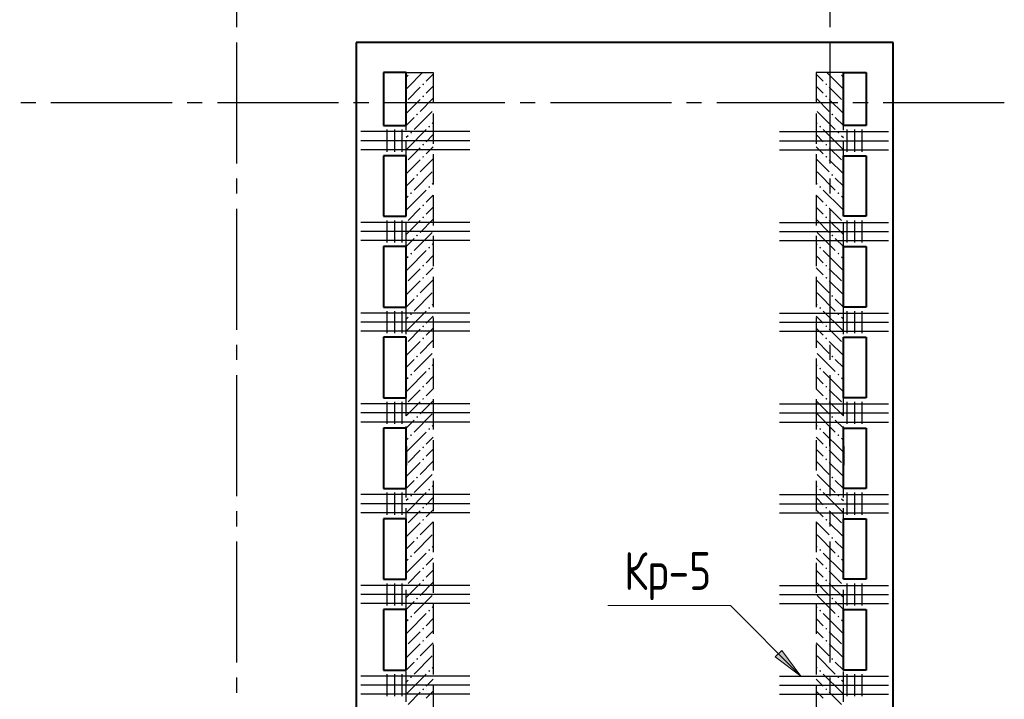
# Model space of a CAD drawing. Header units: millimetres. Extents: x 40580 to 1168286, y -220995 to 81020.
# Tile 331 of 419: x 854483 to 860990, y -108631 to -104137. Entities that reach past the tile are written whole.
import ezdxf

# ---------------------------------------------------------------- set-up
doc = ezdxf.new("R2010")
doc.units = ezdxf.units.MM
for name, pattern in [('______2', [270, 200, -70]), ('______5', [1100, 800, -100, 100, -100]), ('CENTER', [2, 1.25, -0.25, 0.25, -0.25])]:
    doc.linetypes.add(name, pattern=pattern)
for name, color, linetype, lineweight in [('Standard', 7, 'Continuous', 25), ('ОСИ', 7, 'CENTER', 15), ('Основная', 7, 'Continuous', 40), ('Позиционная метка номер позиции', 7, 'Continuous', 13), ('Ребро вкладыша арматура S1', 52, 'Continuous', 25), ('Ребро вкладыша арматура поперечная AW', 52, 'Continuous', 25)]:
    doc.layers.add(name, color=color, linetype=linetype, lineweight=lineweight)
doc.layers.add('ЖБ Стена верхний уровень', color=7, linetype='______2', true_color=0x656565)
doc.styles.add('GOST 2.304', font='isocpeur.ttf', dxfattribs={"width": 0.8})

msp = doc.modelspace()

# ---------------------------------------------------------------- hatches: boundary and pattern name
at = {"layer": 'ЖБ Стена верхний уровень', "linetype": 'Continuous', "lineweight": -3, "transparency": 33554687}
for points in [[(857096.2, -104487.5), (857092.9, -104490.9), (857089.5, -104487.5)], [(859896.2, -104487.5), (859892.9, -104490.9), (859889.5, -104487.5)], [(857155.5, -104564.4), (857149, -104557.9), (857142.5, -104564.4), (857149, -104570.9)], [(859806.4, -104564.4), (859812.9, -104557.9), (859819.4, -104564.4), (859812.9, -104570.9)], [(857155.5, -104644.4), (857149, -104637.9), (857142.5, -104644.4), (857149, -104650.9)], [(859806.4, -104644.4), (859812.9, -104637.9), (859819.4, -104644.4), (859812.9, -104650.9)], [(857115.5, -104764.4), (857109, -104757.9), (857102.5, -104764.4), (857109, -104770.9)], [(859846.4, -104764.4), (859852.9, -104757.9), (859859.4, -104764.4), (859852.9, -104770.9)], [(857075.5, -104884.4), (857069, -104877.9), (857062.5, -104884.4), (857069, -104890.9)], [(857195.5, -104844.4), (857189, -104837.9), (857182.5, -104844.4), (857189, -104850.9)], [(859766.4, -104844.4), (859772.9, -104837.9), (859779.4, -104844.4), (859772.9, -104850.9)], [(859886.4, -104884.4), (859892.9, -104877.9), (859899.4, -104884.4), (859892.9, -104890.9)], [(857155.5, -104964.4), (857149, -104957.9), (857142.5, -104964.4), (857149, -104970.9)], [(859806.4, -104964.4), (859812.9, -104957.9), (859819.4, -104964.4), (859812.9, -104970.9)], [(857155.5, -105044.4), (857149, -105037.9), (857142.5, -105044.4), (857149, -105050.9)], [(859806.4, -105044.4), (859812.9, -105037.9), (859819.4, -105044.4), (859812.9, -105050.9)], [(857115.5, -105164.4), (857109, -105157.9), (857102.5, -105164.4), (857109, -105170.9)], [(859846.4, -105164.4), (859852.9, -105157.9), (859859.4, -105164.4), (859852.9, -105170.9)], [(857075.5, -105284.4), (857069, -105277.9), (857062.5, -105284.4), (857069, -105290.9)], [(857195.5, -105244.4), (857189, -105237.9), (857182.5, -105244.4), (857189, -105250.9)], [(859766.4, -105244.4), (859772.9, -105237.9), (859779.4, -105244.4), (859772.9, -105250.9)], [(859886.4, -105284.4), (859892.9, -105277.9), (859899.4, -105284.4), (859892.9, -105290.9)], [(857155.5, -105364.4), (857149, -105357.9), (857142.5, -105364.4), (857149, -105370.9)], [(859806.4, -105364.4), (859812.9, -105357.9), (859819.4, -105364.4), (859812.9, -105370.9)], [(857155.5, -105444.4), (857149, -105437.9), (857142.5, -105444.4), (857149, -105450.9)], [(859806.4, -105444.4), (859812.9, -105437.9), (859819.4, -105444.4), (859812.9, -105450.9)], [(857115.5, -105564.4), (857109, -105557.9), (857102.5, -105564.4), (857109, -105570.9)], [(859846.4, -105564.4), (859852.9, -105557.9), (859859.4, -105564.4), (859852.9, -105570.9)], [(857195.5, -105644.4), (857189, -105637.9), (857182.5, -105644.4), (857189, -105650.9)], [(859766.4, -105644.4), (859772.9, -105637.9), (859779.4, -105644.4), (859772.9, -105650.9)], [(857075.5, -105684.4), (857069, -105677.9), (857062.5, -105684.4), (857069, -105690.9)], [(859886.4, -105684.4), (859892.9, -105677.9), (859899.4, -105684.4), (859892.9, -105690.9)], [(857155.5, -105764.4), (857149, -105757.9), (857142.5, -105764.4), (857149, -105770.9)], [(859806.4, -105764.4), (859812.9, -105757.9), (859819.4, -105764.4), (859812.9, -105770.9)], [(857155.5, -105844.4), (857149, -105837.9), (857142.5, -105844.4), (857149, -105850.9)], [(859806.4, -105844.4), (859812.9, -105837.9), (859819.4, -105844.4), (859812.9, -105850.9)], [(857115.5, -105964.4), (857109, -105957.9), (857102.5, -105964.4), (857109, -105970.9)], [(859846.4, -105964.4), (859852.9, -105957.9), (859859.4, -105964.4), (859852.9, -105970.9)], [(857195.5, -106044.4), (857189, -106037.9), (857182.5, -106044.4), (857189, -106050.9)], [(859766.4, -106044.4), (859772.9, -106037.9), (859779.4, -106044.4), (859772.9, -106050.9)], [(857075.5, -106084.4), (857069, -106077.9), (857062.5, -106084.4), (857069, -106090.9)], [(859886.4, -106084.4), (859892.9, -106077.9), (859899.4, -106084.4), (859892.9, -106090.9)], [(857155.5, -106164.4), (857149, -106157.9), (857142.5, -106164.4), (857149, -106170.9)], [(859806.4, -106164.4), (859812.9, -106157.9), (859819.4, -106164.4), (859812.9, -106170.9)], [(857155.5, -106244.4), (857149, -106237.9), (857142.5, -106244.4), (857149, -106250.9)], [(859806.4, -106244.4), (859812.9, -106237.9), (859819.4, -106244.4), (859812.9, -106250.9)], [(857115.5, -106364.4), (857109, -106357.9), (857102.5, -106364.4), (857109, -106370.9)], [(859846.4, -106364.4), (859852.9, -106357.9), (859859.4, -106364.4), (859852.9, -106370.9)], [(857195.5, -106444.4), (857189, -106437.9), (857182.5, -106444.4), (857189, -106450.9)], [(859766.4, -106444.4), (859772.9, -106437.9), (859779.4, -106444.4), (859772.9, -106450.9)], [(857075.5, -106484.4), (857069, -106477.9), (857062.5, -106484.4), (857069, -106490.9)], [(859886.4, -106484.4), (859892.9, -106477.9), (859899.4, -106484.4), (859892.9, -106490.9)], [(857155.5, -106564.4), (857149, -106557.9), (857142.5, -106564.4), (857149, -106570.9)], [(859806.4, -106564.4), (859812.9, -106557.9), (859819.4, -106564.4), (859812.9, -106570.9)], [(857155.5, -106644.4), (857149, -106637.9), (857142.5, -106644.4), (857149, -106650.9)], [(859806.4, -106644.4), (859812.9, -106637.9), (859819.4, -106644.4), (859812.9, -106650.9)], [(857115.5, -106764.4), (857109, -106757.9), (857102.5, -106764.4), (857109, -106770.9)], [(859846.4, -106764.4), (859852.9, -106757.9), (859859.4, -106764.4), (859852.9, -106770.9)], [(857195.5, -106844.4), (857189, -106837.9), (857182.5, -106844.4), (857189, -106850.9)], [(859766.4, -106844.4), (859772.9, -106837.9), (859779.4, -106844.4), (859772.9, -106850.9)], [(857075.5, -106884.4), (857069, -106877.9), (857062.5, -106884.4), (857069, -106890.9)], [(859886.4, -106884.4), (859892.9, -106877.9), (859899.4, -106884.4), (859892.9, -106890.9)], [(857155.5, -106964.4), (857149, -106957.9), (857142.5, -106964.4), (857149, -106970.9)], [(859806.4, -106964.4), (859812.9, -106957.9), (859819.4, -106964.4), (859812.9, -106970.9)], [(857155.5, -107044.4), (857149, -107037.9), (857142.5, -107044.4), (857149, -107050.9)], [(859806.4, -107044.4), (859812.9, -107037.9), (859819.4, -107044.4), (859812.9, -107050.9)], [(857115.5, -107164.4), (857109, -107157.9), (857102.5, -107164.4), (857109, -107170.9)], [(859846.4, -107164.4), (859852.9, -107157.9), (859859.4, -107164.4), (859852.9, -107170.9)], [(857075.5, -107284.4), (857069, -107277.9), (857062.5, -107284.4), (857069, -107290.9)], [(857195.5, -107244.4), (857189, -107237.9), (857182.5, -107244.4), (857189, -107250.9)], [(859766.4, -107244.4), (859772.9, -107237.9), (859779.4, -107244.4), (859772.9, -107250.9)], [(859886.4, -107284.4), (859892.9, -107277.9), (859899.4, -107284.4), (859892.9, -107290.9)], [(857155.5, -107364.4), (857149, -107357.9), (857142.5, -107364.4), (857149, -107370.9)], [(859806.4, -107364.4), (859812.9, -107357.9), (859819.4, -107364.4), (859812.9, -107370.9)], [(857155.5, -107444.4), (857149, -107437.9), (857142.5, -107444.4), (857149, -107450.9)], [(859806.4, -107444.4), (859812.9, -107437.9), (859819.4, -107444.4), (859812.9, -107450.9)], [(857115.5, -107564.4), (857109, -107557.9), (857102.5, -107564.4), (857109, -107570.9)], [(859846.4, -107564.4), (859852.9, -107557.9), (859859.4, -107564.4), (859852.9, -107570.9)], [(857075.5, -107684.4), (857069, -107677.9), (857062.5, -107684.4), (857069, -107690.9)], [(857195.5, -107644.4), (857189, -107637.9), (857182.5, -107644.4), (857189, -107650.9)], [(859766.4, -107644.4), (859772.9, -107637.9), (859779.4, -107644.4), (859772.9, -107650.9)], [(859886.4, -107684.4), (859892.9, -107677.9), (859899.4, -107684.4), (859892.9, -107690.9)], [(857155.5, -107764.4), (857149, -107757.9), (857142.5, -107764.4), (857149, -107770.9)], [(859806.4, -107764.4), (859812.9, -107757.9), (859819.4, -107764.4), (859812.9, -107770.9)], [(857155.5, -107844.4), (857149, -107837.9), (857142.5, -107844.4), (857149, -107850.9)], [(859806.4, -107844.4), (859812.9, -107837.9), (859819.4, -107844.4), (859812.9, -107850.9)], [(857115.5, -107964.4), (857109, -107957.9), (857102.5, -107964.4), (857109, -107970.9)], [(859846.4, -107964.4), (859852.9, -107957.9), (859859.4, -107964.4), (859852.9, -107970.9)], [(857075.5, -108084.4), (857069, -108077.9), (857062.5, -108084.4), (857069, -108090.9)], [(857195.5, -108044.4), (857189, -108037.9), (857182.5, -108044.4), (857189, -108050.9)], [(859766.4, -108044.4), (859772.9, -108037.9), (859779.4, -108044.4), (859772.9, -108050.9)], [(859886.4, -108084.4), (859892.9, -108077.9), (859899.4, -108084.4), (859892.9, -108090.9)], [(857155.5, -108164.4), (857149, -108157.9), (857142.5, -108164.4), (857149, -108170.9)], [(859806.4, -108164.4), (859812.9, -108157.9), (859819.4, -108164.4), (859812.9, -108170.9)], [(857155.5, -108244.4), (857149, -108237.9), (857142.5, -108244.4), (857149, -108250.9)], [(859806.4, -108244.4), (859812.9, -108237.9), (859819.4, -108244.4), (859812.9, -108250.9)], [(857115.5, -108364.4), (857109, -108357.9), (857102.5, -108364.4), (857109, -108370.9)], [(859846.4, -108364.4), (859852.9, -108357.9), (859859.4, -108364.4), (859852.9, -108370.9)], [(857195.5, -108444.4), (857189, -108437.9), (857182.5, -108444.4), (857189, -108450.9)], [(859766.4, -108444.4), (859772.9, -108437.9), (859779.4, -108444.4), (859772.9, -108450.9)], [(857075.5, -108484.4), (857069, -108477.9), (857062.5, -108484.4), (857069, -108490.9)], [(859886.4, -108484.4), (859892.9, -108477.9), (859899.4, -108484.4), (859892.9, -108490.9)], [(857155.5, -108564.4), (857149, -108557.9), (857142.5, -108564.4), (857149, -108570.9)], [(859806.4, -108564.4), (859812.9, -108557.9), (859819.4, -108564.4), (859812.9, -108570.9)]]:
    msp.add_hatch(color=7, dxfattribs=at).paths.add_polyline_path(points, flags=16)
at = {"layer": 'Позиционная метка номер позиции', "linetype": 'Continuous', "lineweight": 13, "transparency": 33554687}
msp.add_hatch(color=7, dxfattribs=at).paths.add_polyline_path([(859518.7, -108307.8), (859646, -108477.5), (859476.3, -108350.3)], flags=16)

# ---------------------------------------------------------------- linework, layer by layer
at = {"layer": 'Standard', "color": 251, "linetype": 'Continuous', "lineweight": -3, "true_color": 0x656565, "transparency": 33554687}
for p, q in [((856705.9, -106957.5), (856705.9, -106832.5)), ((859835.9, -106957.5), (859835.9, -106832.5)), ((856705.9, -106957.5), (856705.9, -107082.5)), ((859835.9, -106957.5), (859835.9, -107082.5)), ((859835.9, -106957.5), (859835.9, -106957.5)), ((860255.9, -106957.5), (860255.9, -107082.5))]:
    msp.add_line(p, q, dxfattribs=at)
at = {"layer": 'ЖБ Стена верхний уровень', "color": 251, "linetype": '______2', "lineweight": -3, "true_color": 0x656565, "transparency": 33554687}
for p, q in [((857035.9, -110267.5), (857035.9, -104487.5)), ((857035.9, -104487.5), (857215.9, -104487.5)), ((857215.9, -104487.5), (857215.9, -109587.5)), ((859745.9, -104487.5), (859745.9, -109587.5)), ((859925.9, -104487.5), (859745.9, -104487.5)), ((859925.9, -110267.5), (859925.9, -104487.5))]:
    msp.add_line(p, q, dxfattribs=at)
at = {"layer": 'ЖБ Стена верхний уровень', "color": 9, "linetype": 'Continuous', "lineweight": -3, "true_color": 0xc7c7c7, "transparency": 33554687}
for p, q in [((857049, -104584.4), (857145.8, -104487.5)), ((857215.9, -104497.4), (857169, -104544.4)), ((859745.9, -104497.4), (859792.9, -104544.4)), ((859912.9, -104584.4), (859816, -104487.5)), ((857049, -104504.4), (857035.9, -104517.4)), ((859912.9, -104504.4), (859925.9, -104517.4)), ((857049, -104584.4), (857035.9, -104597.4)), ((857129, -104584.4), (857049, -104664.4)), ((857169, -104624.4), (857209, -104584.4)), ((857209, -104584.4), (857215.9, -104577.4)), ((859752.9, -104584.4), (859745.9, -104577.4)), ((859792.9, -104624.4), (859752.9, -104584.4)), ((859832.9, -104584.4), (859912.9, -104664.4)), ((859912.9, -104584.4), (859925.9, -104597.4)), ((857129, -104664.4), (857035.9, -104757.5)), ((857215.9, -104657.4), (857129, -104744.4)), ((859745.9, -104657.4), (859832.9, -104744.4)), ((859832.9, -104664.4), (859925.9, -104757.5)), ((857209, -104744.4), (857089, -104864.4)), ((859752.9, -104744.4), (859872.9, -104864.4)), ((857035.9, -104837.4), (857089, -104784.4)), ((857215.9, -104817.4), (857209, -104824.4)), ((859745.9, -104817.4), (859752.9, -104824.4)), ((859925.9, -104837.4), (859872.9, -104784.4)), ((857049, -104984.4), (857169, -104864.4)), ((859912.9, -104984.4), (859792.9, -104864.4)), ((857049, -104904.4), (857035.9, -104917.4)), ((857215.9, -104897.4), (857169, -104944.4)), ((859745.9, -104897.4), (859792.9, -104944.4)), ((859912.9, -104904.4), (859925.9, -104917.4)), ((857049, -104984.4), (857035.9, -104997.4)), ((857129, -104984.4), (857049, -105064.4)), ((857169, -105024.4), (857209, -104984.4)), ((857209, -104984.4), (857215.9, -104977.4)), ((859752.9, -104984.4), (859745.9, -104977.4)), ((859792.9, -105024.4), (859752.9, -104984.4)), ((859832.9, -104984.4), (859912.9, -105064.4)), ((859912.9, -104984.4), (859925.9, -104997.4)), ((857129, -105064.4), (857035.9, -105157.5)), ((857215.9, -105057.4), (857129, -105144.4)), ((859745.9, -105057.4), (859832.9, -105144.4)), ((859832.9, -105064.4), (859925.9, -105157.5)), ((857209, -105144.4), (857089, -105264.4)), ((859752.9, -105144.4), (859872.9, -105264.4)), ((857035.9, -105237.4), (857089, -105184.4)), ((859925.9, -105237.4), (859872.9, -105184.4)), ((857049, -105384.4), (857169, -105264.4)), ((857215.9, -105217.4), (857209, -105224.4)), ((859745.9, -105217.4), (859752.9, -105224.4)), ((859912.9, -105384.4), (859792.9, -105264.4)), ((857049, -105304.4), (857035.9, -105317.4)), ((857215.9, -105297.4), (857169, -105344.4)), ((859745.9, -105297.4), (859792.9, -105344.4)), ((859912.9, -105304.4), (859925.9, -105317.4)), ((857049, -105384.4), (857035.9, -105397.4)), ((857129, -105384.4), (857049, -105464.4)), ((857169, -105424.4), (857209, -105384.4)), ((857209, -105384.4), (857215.9, -105377.4)), ((859752.9, -105384.4), (859745.9, -105377.4)), ((859792.9, -105424.4), (859752.9, -105384.4)), ((859832.9, -105384.4), (859912.9, -105464.4)), ((859912.9, -105384.4), (859925.9, -105397.4)), ((857129, -105464.4), (857035.9, -105557.5)), ((857215.9, -105457.4), (857129, -105544.4)), ((859745.9, -105457.4), (859832.9, -105544.4)), ((859832.9, -105464.4), (859925.9, -105557.5)), ((857035.9, -105637.4), (857089, -105584.4)), ((857209, -105544.4), (857089, -105664.4)), ((859752.9, -105544.4), (859872.9, -105664.4)), ((859925.9, -105637.4), (859872.9, -105584.4)), ((857049, -105784.4), (857169, -105664.4)), ((857215.9, -105617.4), (857209, -105624.4)), ((859745.9, -105617.4), (859752.9, -105624.4)), ((859912.9, -105784.4), (859792.9, -105664.4)), ((857049, -105704.4), (857035.9, -105717.4)), ((857215.9, -105697.4), (857169, -105744.4)), ((859745.9, -105697.4), (859792.9, -105744.4)), ((859912.9, -105704.4), (859925.9, -105717.4)), ((857049, -105784.4), (857035.9, -105797.4)), ((857129, -105784.4), (857049, -105864.4)), ((857169, -105824.4), (857209, -105784.4)), ((857209, -105784.4), (857215.9, -105777.4)), ((859752.9, -105784.4), (859745.9, -105777.4)), ((859792.9, -105824.4), (859752.9, -105784.4)), ((859832.9, -105784.4), (859912.9, -105864.4)), ((859912.9, -105784.4), (859925.9, -105797.4)), ((857129, -105864.4), (857035.9, -105957.5)), ((857215.9, -105857.4), (857129, -105944.4)), ((859745.9, -105857.4), (859832.9, -105944.4)), ((859832.9, -105864.4), (859925.9, -105957.5)), ((857035.9, -106037.4), (857089, -105984.4)), ((857209, -105944.4), (857089, -106064.4)), ((859752.9, -105944.4), (859872.9, -106064.4)), ((859925.9, -106037.4), (859872.9, -105984.4)), ((857215.9, -106017.4), (857209, -106024.4)), ((859745.9, -106017.4), (859752.9, -106024.4)), ((857049, -106104.4), (857035.9, -106117.4)), ((857049, -106184.4), (857169, -106064.4)), ((857215.9, -106097.4), (857169, -106144.4)), ((859745.9, -106097.4), (859792.9, -106144.4)), ((859912.9, -106184.4), (859792.9, -106064.4)), ((859912.9, -106104.4), (859925.9, -106117.4)), ((857049, -106184.4), (857035.9, -106197.4)), ((857129, -106184.4), (857049, -106264.4)), ((857169, -106224.4), (857209, -106184.4)), ((857209, -106184.4), (857215.9, -106177.4)), ((859752.9, -106184.4), (859745.9, -106177.4)), ((859792.9, -106224.4), (859752.9, -106184.4)), ((859832.9, -106184.4), (859912.9, -106264.4)), ((859912.9, -106184.4), (859925.9, -106197.4)), ((857129, -106264.4), (857035.9, -106357.5)), ((857215.9, -106257.4), (857129, -106344.4)), ((859745.9, -106257.4), (859832.9, -106344.4)), ((859832.9, -106264.4), (859925.9, -106357.5)), ((857035.9, -106437.4), (857089, -106384.4)), ((857209, -106344.4), (857089, -106464.4)), ((859752.9, -106344.4), (859872.9, -106464.4)), ((859925.9, -106437.4), (859872.9, -106384.4)), ((857215.9, -106417.4), (857209, -106424.4)), ((859745.9, -106417.4), (859752.9, -106424.4)), ((857049, -106504.4), (857035.9, -106517.4)), ((857049, -106584.4), (857169, -106464.4)), ((857215.9, -106497.4), (857169, -106544.4)), ((859745.9, -106497.4), (859792.9, -106544.4)), ((859912.9, -106584.4), (859792.9, -106464.4)), ((859912.9, -106504.4), (859925.9, -106517.4)), ((857209, -106584.4), (857215.9, -106577.4)), ((859752.9, -106584.4), (859745.9, -106577.4)), ((857049, -106584.4), (857035.9, -106597.4)), ((857129, -106584.4), (857049, -106664.4)), ((857169, -106624.4), (857209, -106584.4)), ((859792.9, -106624.4), (859752.9, -106584.4)), ((859832.9, -106584.4), (859912.9, -106664.4)), ((859912.9, -106584.4), (859925.9, -106597.4)), ((857129, -106664.4), (857035.9, -106757.5)), ((857215.9, -106657.4), (857129, -106744.4)), ((859745.9, -106657.4), (859832.9, -106744.4)), ((859832.9, -106664.4), (859925.9, -106757.5)), ((857209, -106744.4), (857089, -106864.4)), ((859752.9, -106744.4), (859872.9, -106864.4)), ((857035.9, -106837.4), (857089, -106784.4)), ((857215.9, -106817.4), (857209, -106824.4)), ((859745.9, -106817.4), (859752.9, -106824.4)), ((859925.9, -106837.4), (859872.9, -106784.4)), ((857049, -106904.4), (857035.9, -106917.4)), ((857049, -106984.4), (857169, -106864.4)), ((857215.9, -106897.4), (857169, -106944.4)), ((859745.9, -106897.4), (859792.9, -106944.4)), ((859912.9, -106984.4), (859792.9, -106864.4)), ((859912.9, -106904.4), (859925.9, -106917.4)), ((857049, -106984.4), (857035.9, -106997.4)), ((857129, -106984.4), (857049, -107064.4)), ((857169, -107024.4), (857209, -106984.4)), ((857209, -106984.4), (857215.9, -106977.4)), ((859752.9, -106984.4), (859745.9, -106977.4)), ((859792.9, -107024.4), (859752.9, -106984.4)), ((859832.9, -106984.4), (859912.9, -107064.4)), ((859912.9, -106984.4), (859925.9, -106997.4)), ((857129, -107064.4), (857035.9, -107157.5)), ((857215.9, -107057.4), (857129, -107144.4)), ((859745.9, -107057.4), (859832.9, -107144.4)), ((859832.9, -107064.4), (859925.9, -107157.5)), ((857209, -107144.4), (857089, -107264.4)), ((859752.9, -107144.4), (859872.9, -107264.4)), ((857035.9, -107237.4), (857089, -107184.4)), ((857215.9, -107217.4), (857209, -107224.4)), ((859745.9, -107217.4), (859752.9, -107224.4)), ((859925.9, -107237.4), (859872.9, -107184.4)), ((857049, -107384.4), (857169, -107264.4)), ((857215.9, -107297.4), (857169, -107344.4)), ((859745.9, -107297.4), (859792.9, -107344.4)), ((859912.9, -107384.4), (859792.9, -107264.4)), ((857049, -107304.4), (857035.9, -107317.4)), ((859912.9, -107304.4), (859925.9, -107317.4)), ((857049, -107384.4), (857035.9, -107397.4)), ((857129, -107384.4), (857049, -107464.4)), ((857169, -107424.4), (857209, -107384.4)), ((857209, -107384.4), (857215.9, -107377.4)), ((859752.9, -107384.4), (859745.9, -107377.4)), ((859792.9, -107424.4), (859752.9, -107384.4)), ((859832.9, -107384.4), (859912.9, -107464.4)), ((859912.9, -107384.4), (859925.9, -107397.4)), ((857129, -107464.4), (857035.9, -107557.5)), ((857215.9, -107457.4), (857129, -107544.4)), ((859745.9, -107457.4), (859832.9, -107544.4)), ((859832.9, -107464.4), (859925.9, -107557.5)), ((857209, -107544.4), (857089, -107664.4)), ((859752.9, -107544.4), (859872.9, -107664.4)), ((857035.9, -107637.4), (857089, -107584.4)), ((857215.9, -107617.4), (857209, -107624.4)), ((859745.9, -107617.4), (859752.9, -107624.4)), ((859925.9, -107637.4), (859872.9, -107584.4)), ((857049, -107784.4), (857169, -107664.4)), ((859912.9, -107784.4), (859792.9, -107664.4)), ((857049, -107704.4), (857035.9, -107717.4)), ((857215.9, -107697.4), (857169, -107744.4)), ((859745.9, -107697.4), (859792.9, -107744.4)), ((859912.9, -107704.4), (859925.9, -107717.4)), ((857049, -107784.4), (857035.9, -107797.4)), ((857129, -107784.4), (857049, -107864.4)), ((857169, -107824.4), (857209, -107784.4)), ((857209, -107784.4), (857215.9, -107777.4)), ((859752.9, -107784.4), (859745.9, -107777.4)), ((859792.9, -107824.4), (859752.9, -107784.4)), ((859832.9, -107784.4), (859912.9, -107864.4)), ((859912.9, -107784.4), (859925.9, -107797.4)), ((857129, -107864.4), (857035.9, -107957.5)), ((857215.9, -107857.4), (857129, -107944.4)), ((859745.9, -107857.4), (859832.9, -107944.4)), ((859832.9, -107864.4), (859925.9, -107957.5)), ((857209, -107944.4), (857089, -108064.4)), ((859752.9, -107944.4), (859872.9, -108064.4)), ((857035.9, -108037.4), (857089, -107984.4)), ((859925.9, -108037.4), (859872.9, -107984.4)), ((857049, -108184.4), (857169, -108064.4)), ((857215.9, -108017.4), (857209, -108024.4)), ((859745.9, -108017.4), (859752.9, -108024.4)), ((859912.9, -108184.4), (859792.9, -108064.4)), ((857049, -108104.4), (857035.9, -108117.4)), ((857215.9, -108097.4), (857169, -108144.4)), ((859745.9, -108097.4), (859792.9, -108144.4)), ((859912.9, -108104.4), (859925.9, -108117.4)), ((857049, -108184.4), (857035.9, -108197.4)), ((857129, -108184.4), (857049, -108264.4)), ((857169, -108224.4), (857209, -108184.4)), ((857209, -108184.4), (857215.9, -108177.4)), ((859752.9, -108184.4), (859745.9, -108177.4)), ((859792.9, -108224.4), (859752.9, -108184.4)), ((859832.9, -108184.4), (859912.9, -108264.4)), ((859912.9, -108184.4), (859925.9, -108197.4)), ((857129, -108264.4), (857035.9, -108357.5)), ((857215.9, -108257.4), (857129, -108344.4)), ((859745.9, -108257.4), (859832.9, -108344.4)), ((859832.9, -108264.4), (859925.9, -108357.5)), ((857035.9, -108437.4), (857089, -108384.4)), ((857209, -108344.4), (857089, -108464.4)), ((859752.9, -108344.4), (859872.9, -108464.4)), ((859925.9, -108437.4), (859872.9, -108384.4)), ((857049, -108584.4), (857169, -108464.4)), ((857215.9, -108417.5), (857209, -108424.4)), ((859745.9, -108417.5), (859752.9, -108424.4)), ((859912.9, -108584.4), (859792.9, -108464.4)), ((857049, -108504.4), (857035.9, -108517.4)), ((857215.9, -108497.5), (857169, -108544.4)), ((859745.9, -108497.5), (859792.9, -108544.4)), ((859912.9, -108504.4), (859925.9, -108517.4)), ((857049, -108584.4), (857035.9, -108597.4)), ((857129, -108584.4), (857049, -108664.4)), ((857169, -108624.4), (857209, -108584.4)), ((857209, -108584.4), (857215.9, -108577.4)), ((859752.9, -108584.4), (859745.9, -108577.4)), ((859792.9, -108624.4), (859752.9, -108584.4)), ((859832.9, -108584.4), (859912.9, -108664.4)), ((859912.9, -108584.4), (859925.9, -108597.4))]:
    msp.add_line(p, q, dxfattribs=at)
at = {"layer": 'ОСИ', "color": 8, "linetype": '______5', "lineweight": -3, "transparency": 33554687}
for p, q in [((855915.9, -103187.5), (855915.9, -112887.5)), ((859835.9, -103187.5), (859835.9, -112887.5)), ((860989.6, -104687.5), (833446.2, -104687.5)), ((860989.6, -104687.5), (833446.2, -104687.5))]:
    msp.add_line(p, q, dxfattribs=at)
at = {"layer": 'Основная', "transparency": 33554687}
for p, q in [((856705.9, -104287.5), (856705.9, -110597.5)), ((860255.9, -104287.5), (856705.9, -104287.5)), ((860255.9, -110597.5), (860255.9, -104287.5)), ((857035.9, -104487.5), (856885.9, -104487.5)), ((856885.9, -104487.5), (856885.9, -104837.5)), ((857035.9, -104837.5), (857035.9, -104487.5)), ((859925.9, -104837.5), (859925.9, -104487.5)), ((859925.9, -104487.5), (860075.9, -104487.5)), ((860075.9, -104487.5), (860075.9, -104837.5)), ((856885.9, -104837.5), (857035.9, -104837.5)), ((860075.9, -104837.5), (859925.9, -104837.5)), ((856885.9, -105037.5), (856885.9, -105437.5)), ((857035.9, -105037.5), (856885.9, -105037.5)), ((857035.9, -105437.5), (857035.9, -105037.5)), ((859925.9, -105437.5), (859925.9, -105037.5)), ((859925.9, -105037.5), (860075.9, -105037.5)), ((860075.9, -105037.5), (860075.9, -105437.5)), ((856885.9, -105437.5), (857035.9, -105437.5)), ((860075.9, -105437.5), (859925.9, -105437.5)), ((856885.9, -105637.5), (856885.9, -106037.5)), ((857035.9, -105637.5), (856885.9, -105637.5)), ((857035.9, -106037.5), (857035.9, -105637.5)), ((859925.9, -106037.5), (859925.9, -105637.5)), ((859925.9, -105637.5), (860075.9, -105637.5)), ((860075.9, -105637.5), (860075.9, -106037.5)), ((856885.9, -106037.5), (857035.9, -106037.5)), ((860075.9, -106037.5), (859925.9, -106037.5)), ((856885.9, -106237.5), (856885.9, -106637.5)), ((857035.9, -106237.5), (856885.9, -106237.5)), ((857035.9, -106637.5), (857035.9, -106237.5)), ((859925.9, -106637.5), (859925.9, -106237.5)), ((859925.9, -106237.5), (860075.9, -106237.5)), ((860075.9, -106237.5), (860075.9, -106637.5)), ((856885.9, -106637.5), (857035.9, -106637.5)), ((860075.9, -106637.5), (859925.9, -106637.5)), ((856885.9, -106837.5), (856885.9, -107237.5)), ((857035.9, -106837.5), (856885.9, -106837.5)), ((857035.9, -107237.5), (857035.9, -106837.5)), ((859925.9, -107237.5), (859925.9, -106837.5)), ((859925.9, -106837.5), (860075.9, -106837.5)), ((860075.9, -106837.5), (860075.9, -107237.5)), ((860255.9, -106957.5), (860255.9, -106832.5)), ((856885.9, -106957.5), (856885.9, -107082.5)), ((856885.9, -106957.5), (856885.9, -107057.5)), ((857035.9, -106957.5), (857035.9, -107082.5)), ((857035.9, -106957.5), (857035.9, -107057.5)), ((857035.9, -106957.5), (857035.9, -107082.5)), ((857035.9, -106957.5), (857035.9, -107057.5)), ((859925.9, -106957.5), (859925.9, -107082.5)), ((859925.9, -106957.5), (859925.9, -107057.5)), ((860075.9, -106957.5), (860075.9, -107082.5)), ((860075.9, -106957.5), (860075.9, -107057.5)), ((856885.9, -107237.5), (857035.9, -107237.5)), ((860075.9, -107237.5), (859925.9, -107237.5)), ((856885.9, -107437.5), (856885.9, -107837.5)), ((857035.9, -107437.5), (856885.9, -107437.5)), ((857035.9, -107837.5), (857035.9, -107437.5)), ((859925.9, -107837.5), (859925.9, -107437.5)), ((859925.9, -107437.5), (860075.9, -107437.5)), ((860075.9, -107437.5), (860075.9, -107837.5)), ((856885.9, -107837.5), (857035.9, -107837.5)), ((860075.9, -107837.5), (859925.9, -107837.5)), ((856885.9, -108037.5), (856885.9, -108437.5)), ((857035.9, -108037.5), (856885.9, -108037.5)), ((857035.9, -108437.5), (857035.9, -108037.5)), ((859925.9, -108437.5), (859925.9, -108037.5)), ((859925.9, -108037.5), (860075.9, -108037.5)), ((860075.9, -108037.5), (860075.9, -108437.5)), ((856885.9, -108437.5), (857035.9, -108437.5)), ((860075.9, -108437.5), (859925.9, -108437.5))]:
    msp.add_line(p, q, dxfattribs=at)
at = {"layer": 'Позиционная метка номер позиции', "color": 7, "linetype": 'Continuous', "lineweight": 13, "transparency": 33554687}
for p, q in [((859476.3, -108350.3), (859518.7, -108307.8)), ((859518.7, -108307.8), (859646, -108477.5)), ((859646, -108477.5), (859476.3, -108350.3))]:
    msp.add_line(p, q, dxfattribs=at)
msp.add_lwpolyline([(859646, -108477.5), (859179.3, -108010.9), (858370.4, -108010.9)], dxfattribs=at)
at = {"layer": 'Ребро вкладыша арматура S1', "color": 7, "linetype": 'Continuous', "lineweight": 25, "transparency": 33554687}
for p, q in [((857458.3, -104877.5), (856738.3, -104877.5)), ((859503.6, -104877.5), (860223.6, -104877.5)), ((857458.3, -104937.5), (856738.3, -104937.5)), ((859503.6, -104937.5), (860223.6, -104937.5)), ((857458.3, -104997.6), (856738.3, -104997.6)), ((859503.6, -104997.6), (860223.6, -104997.6)), ((857458.3, -105477.5), (856738.3, -105477.5)), ((857458.3, -105537.5), (856738.3, -105537.5)), ((859503.6, -105477.5), (860223.6, -105477.5)), ((859503.6, -105537.5), (860223.6, -105537.5)), ((857458.3, -105597.6), (856738.3, -105597.6)), ((859503.6, -105597.6), (860223.6, -105597.6)), ((857458.3, -106077.5), (856738.3, -106077.5)), ((859503.6, -106077.5), (860223.6, -106077.5)), ((857458.3, -106137.5), (856738.3, -106137.5)), ((859503.6, -106137.5), (860223.6, -106137.5)), ((857458.3, -106197.6), (856738.3, -106197.6)), ((859503.6, -106197.6), (860223.6, -106197.6)), ((857458.3, -106677.5), (856738.3, -106677.5)), ((859503.6, -106677.5), (860223.6, -106677.5)), ((857458.3, -106737.5), (856738.3, -106737.5)), ((859503.6, -106737.5), (860223.6, -106737.5)), ((857458.3, -106797.6), (856738.3, -106797.6)), ((859503.6, -106797.6), (860223.6, -106797.6)), ((857458.3, -107277.5), (856738.3, -107277.5)), ((859503.6, -107277.5), (860223.6, -107277.5)), ((857458.3, -107337.5), (856738.3, -107337.5)), ((859503.6, -107337.5), (860223.6, -107337.5)), ((857458.3, -107397.6), (856738.3, -107397.6)), ((859503.6, -107397.6), (860223.6, -107397.6)), ((857458.3, -107877.5), (856738.3, -107877.5)), ((859503.6, -107877.5), (860223.6, -107877.5)), ((857458.3, -107937.5), (856738.3, -107937.5)), ((859503.6, -107937.5), (860223.6, -107937.5)), ((857458.3, -107997.6), (856738.3, -107997.6)), ((859503.6, -107997.6), (860223.6, -107997.6)), ((857458.3, -108477.5), (856738.3, -108477.5)), ((859503.6, -108477.5), (860223.6, -108477.5)), ((857458.3, -108537.5), (856738.3, -108537.5)), ((857458.3, -108597.6), (856738.3, -108597.6)), ((859503.6, -108537.5), (860223.6, -108537.5)), ((859503.6, -108597.6), (860223.6, -108597.6))]:
    msp.add_line(p, q, dxfattribs=at)
at = {"layer": 'Ребро вкладыша арматура поперечная AW', "color": 7, "linetype": 'Continuous', "lineweight": 25, "transparency": 33554687}
for p, q in [((856910.9, -105010.5), (856910.9, -104864.5)), ((856960.9, -105010.5), (856960.9, -104864.5)), ((857010.9, -105010.5), (857010.9, -104864.5)), ((859950.9, -105010.5), (859950.9, -104864.5)), ((860000.9, -105010.5), (860000.9, -104864.5)), ((860050.9, -105010.5), (860050.9, -104864.5)), ((856910.9, -105610.5), (856910.9, -105464.5)), ((856960.9, -105610.5), (856960.9, -105464.5)), ((857010.9, -105610.5), (857010.9, -105464.5)), ((859950.9, -105610.5), (859950.9, -105464.5)), ((860000.9, -105610.5), (860000.9, -105464.5)), ((860050.9, -105610.5), (860050.9, -105464.5)), ((856910.9, -106210.5), (856910.9, -106064.5)), ((856960.9, -106210.5), (856960.9, -106064.5)), ((857010.9, -106210.5), (857010.9, -106064.5)), ((859950.9, -106210.5), (859950.9, -106064.5)), ((860000.9, -106210.5), (860000.9, -106064.5)), ((860050.9, -106210.5), (860050.9, -106064.5)), ((856910.9, -106810.5), (856910.9, -106664.5)), ((856960.9, -106810.5), (856960.9, -106664.5)), ((857010.9, -106810.5), (857010.9, -106664.5)), ((859950.9, -106810.5), (859950.9, -106664.5)), ((860000.9, -106810.5), (860000.9, -106664.5)), ((860050.9, -106810.5), (860050.9, -106664.5)), ((856910.9, -107410.5), (856910.9, -107264.5)), ((856960.9, -107410.5), (856960.9, -107264.5)), ((857010.9, -107410.5), (857010.9, -107264.5)), ((859950.9, -107410.5), (859950.9, -107264.5)), ((860000.9, -107410.5), (860000.9, -107264.5)), ((860050.9, -107410.5), (860050.9, -107264.5)), ((856910.9, -108010.5), (856910.9, -107864.5)), ((856960.9, -108010.5), (856960.9, -107864.5)), ((857010.9, -108010.5), (857010.9, -107864.5)), ((859950.9, -108010.5), (859950.9, -107864.5)), ((860000.9, -108010.5), (860000.9, -107864.5)), ((860050.9, -108010.5), (860050.9, -107864.5)), ((856910.9, -108610.5), (856910.9, -108464.5)), ((856960.9, -108610.5), (856960.9, -108464.5)), ((857010.9, -108610.5), (857010.9, -108464.5)), ((859950.9, -108610.5), (859950.9, -108464.5)), ((860000.9, -108610.5), (860000.9, -108464.5)), ((860050.9, -108610.5), (860050.9, -108464.5))]:
    msp.add_line(p, q, dxfattribs=at)

# ---------------------------------------------------------------- texts
at = {"layer": 'Standard', "color": 7, "linetype": 'Continuous', "lineweight": 25, "transparency": 33554687, "insert": (858477.7, -107975.2), "char_height": 250, "width": 711.249, "attachment_point": 7, "style": 'GOST 2.304'}
msp.add_mtext('Кр-5', dxfattribs=at)

doc.saveas('drawing.dxf')
